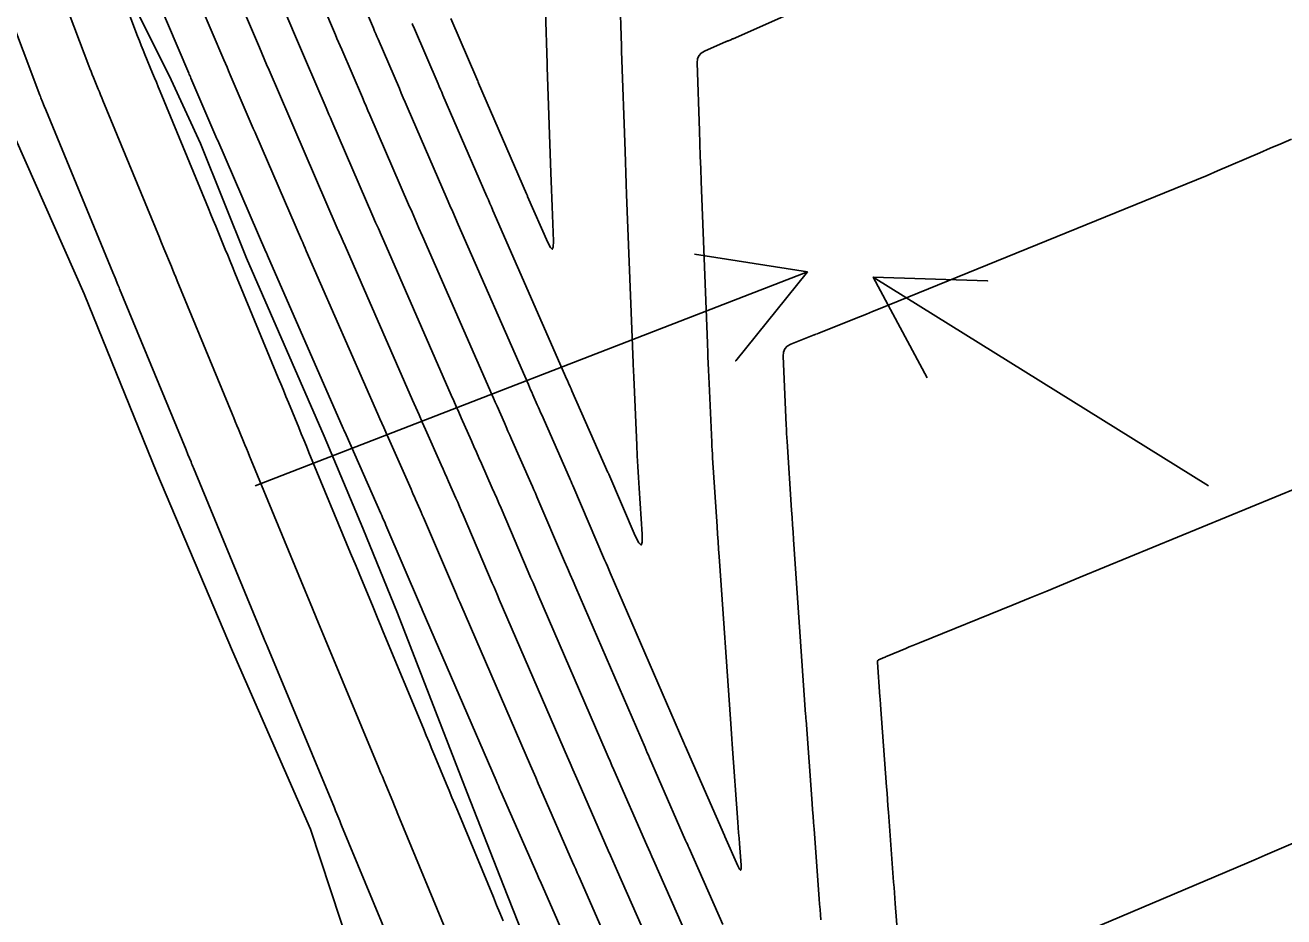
# Model space of a CAD drawing. Extents: x 954385 to 988206, y 1868364 to 1924553.
# Drawn here: x 957845.1 to 957911.1, y 1919346.3 to 1919393.1 of the extents above; entities that cross this region are included whole.
import ezdxf

# ---------------------------------------------------------------- set-up
doc = ezdxf.new("R2010")
doc.units = 0
for name, color, linetype in [('Ex_Minor Contours', 7, 'Continuous'), ('Perimeter', 7, 'Continuous'), ('Proposed Cut', 7, 'Continuous'), ('Slopes', 7, 'Continuous')]:
    doc.layers.add(name, color=color, linetype=linetype)

msp = doc.modelspace()

# ---------------------------------------------------------------- linework, layer by layer
for points in [[(957859.853, 1919401.085), (957863.33, 1919392.927), (957863.392, 1919392.783), (957863.453, 1919392.639), (957863.515, 1919392.495), (957863.577, 1919392.351), (957864.69, 1919389.765), (957864.793, 1919389.524), (957864.897, 1919389.283), (957865.001, 1919389.043), (957865.105, 1919388.802), (957867.201, 1919383.964), (957867.345, 1919383.631), (957867.49, 1919383.298), (957867.636, 1919382.965), (957867.781, 1919382.632), (957871.46, 1919374.233), (957871.518, 1919374.1), (957871.576, 1919373.967), (957871.635, 1919373.835), (957871.693, 1919373.702), (957871.928, 1919373.172), (957871.986, 1919373.039), (957872.045, 1919372.907), (957872.103, 1919372.774), (957872.162, 1919372.641), (957873.613, 1919369.352), (957873.658, 1919369.25), (957873.702, 1919369.149), (957873.746, 1919369.048), (957873.79, 1919368.946), (957875.461, 1919365.041), (957875.534, 1919364.872), (957875.606, 1919364.702), (957875.679, 1919364.533), (957875.753, 1919364.363), (957879.614, 1919355.438), (957879.631, 1919355.398), (957879.649, 1919355.359), (957879.666, 1919355.319), (957879.683, 1919355.279), (957881.74, 1919350.577), (957881.761, 1919350.53), (957882.44, 1919348.988), (957882.532, 1919348.807), (957882.592, 1919348.754), (957882.62, 1919348.829), (957882.616, 1919349.032), (957882.531, 1919350.163), (957882.511, 1919350.441), (957882.49, 1919350.718), (957882.47, 1919350.996), (957882.449, 1919351.274), (957882.151, 1919355.377), (957882.132, 1919355.643), (957882.113, 1919355.909), (957882.094, 1919356.175), (957882.075, 1919356.44), (957881.468, 1919365.212), (957881.441, 1919365.606), (957881.414, 1919365.999), (957881.388, 1919366.393), (957881.362, 1919366.787), (957881.125, 1919370.388), (957881.112, 1919370.595), (957881.1, 1919370.802), (957881.089, 1919371.008), (957881.079, 1919371.215), (957880.943, 1919374.294), (957880.928, 1919374.647), (957880.912, 1919375), (957880.881, 1919375.705), (957880.873, 1919375.882), (957880.866, 1919376.058), (957880.859, 1919376.235), (957880.852, 1919376.411), (957880.525, 1919384.887), (957880.499, 1919385.554), (957880.475, 1919386.22), (957880.451, 1919386.887), (957880.428, 1919387.553), (957880.306, 1919391.115), (957880.324, 1919391.318), (957880.395, 1919391.487), (957880.517, 1919391.624), (957880.692, 1919391.727), (957881.835, 1919392.226), (957881.865, 1919392.239), (957881.895, 1919392.252), (957881.925, 1919392.265), (957881.956, 1919392.277), (957882.077, 1919392.328), (957882.107, 1919392.341), (957882.137, 1919392.354), (957882.167, 1919392.367), (957882.197, 1919392.38), (957885.008, 1919393.608)], [(957855.876, 1919400.382), (957859.342, 1919392.251), (957859.446, 1919392.006), (957859.551, 1919391.761), (957859.656, 1919391.516), (957859.761, 1919391.271), (957860.844, 1919388.754), (957860.919, 1919388.579), (957860.995, 1919388.405), (957861.07, 1919388.231), (957861.146, 1919388.056), (957863.306, 1919383.068), (957863.447, 1919382.744), (957863.588, 1919382.419), (957863.729, 1919382.095), (957863.871, 1919381.771), (957867.411, 1919373.689), (957867.542, 1919373.389), (957867.674, 1919373.089), (957867.806, 1919372.789), (957867.939, 1919372.489), (957868.469, 1919371.291), (957868.601, 1919370.991), (957868.734, 1919370.692), (957868.866, 1919370.392), (957868.998, 1919370.092), (957869.568, 1919368.8), (957869.683, 1919368.539), (957869.797, 1919368.277), (957869.911, 1919368.015), (957870.024, 1919367.752), (957871.451, 1919364.416), (957871.577, 1919364.123), (957871.703, 1919363.83), (957871.829, 1919363.537), (957871.956, 1919363.244), (957875.547, 1919354.944), (957875.646, 1919354.715), (957875.745, 1919354.487), (957875.845, 1919354.258), (957875.945, 1919354.03), (957877.676, 1919350.072), (957877.761, 1919349.877), (957877.847, 1919349.681), (957877.933, 1919349.486), (957878.019, 1919349.291), (957879.536, 1919345.847)], [(957881.653, 1919345.909), (957879.89, 1919349.911), (957879.844, 1919350.014), (957879.799, 1919350.117), (957879.753, 1919350.221), (957879.708, 1919350.324), (957877.814, 1919354.654), (957877.755, 1919354.788), (957877.697, 1919354.923), (957877.639, 1919355.057), (957877.58, 1919355.191), (957873.949, 1919363.585), (957873.802, 1919363.926), (957873.655, 1919364.266), (957873.508, 1919364.607), (957873.362, 1919364.948), (957871.907, 1919368.349), (957871.828, 1919368.531), (957871.75, 1919368.713), (957871.671, 1919368.894), (957871.591, 1919369.076), (957870.58, 1919371.367), (957870.485, 1919371.583), (957870.389, 1919371.799), (957870.294, 1919372.015), (957870.198, 1919372.231), (957869.816, 1919373.096), (957869.721, 1919373.312), (957869.625, 1919373.528), (957869.53, 1919373.744), (957869.435, 1919373.961), (957865.902, 1919382.027), (957865.721, 1919382.443), (957865.539, 1919382.859), (957865.359, 1919383.275), (957865.178, 1919383.691), (957863.14, 1919388.394), (957863.043, 1919388.619), (957862.946, 1919388.844), (957862.849, 1919389.069), (957862.752, 1919389.294), (957861.669, 1919391.811), (957861.586, 1919392.005), (957861.502, 1919392.2), (957861.419, 1919392.395), (957861.336, 1919392.589), (957857.909, 1919400.629)], [(957873.901, 1919344.038), (957872.07, 1919348.195), (957872.03, 1919348.284), (957871.991, 1919348.373), (957871.952, 1919348.462), (957871.913, 1919348.551), (957870.015, 1919352.89), (957869.952, 1919353.034), (957869.889, 1919353.178), (957869.827, 1919353.323), (957869.764, 1919353.467), (957865.891, 1919362.418), (957865.869, 1919362.47), (957865.847, 1919362.522), (957865.825, 1919362.574), (957865.802, 1919362.625), (957863.986, 1919366.869), (957863.965, 1919366.919), (957863.943, 1919366.969), (957863.921, 1919367.019), (957863.899, 1919367.069), (957863.811, 1919367.269), (957863.767, 1919367.369), (957863.722, 1919367.469), (957861.894, 1919371.605), (957861.857, 1919371.688), (957861.82, 1919371.771), (957861.784, 1919371.854), (957861.747, 1919371.937), (957857.777, 1919381.003), (957857.756, 1919381.052), (957857.734, 1919381.101), (957857.712, 1919381.151), (957857.691, 1919381.2), (957855.161, 1919387.041), (957855.141, 1919387.087), (957855.121, 1919387.133), (957853.753, 1919390.313), (957853.725, 1919390.378), (957853.697, 1919390.443), (957853.669, 1919390.508), (957853.642, 1919390.573), (957849.777, 1919399.641)], [(957851.81, 1919399.888), (957855.482, 1919391.273), (957855.565, 1919391.078), (957855.649, 1919390.882), (957855.732, 1919390.687), (957855.816, 1919390.492), (957857.029, 1919387.674), (957857.061, 1919387.6), (957857.092, 1919387.526), (957857.124, 1919387.453), (957857.156, 1919387.379), (957859.563, 1919381.823), (957859.624, 1919381.682), (957859.685, 1919381.541), (957859.747, 1919381.4), (957859.808, 1919381.259), (957863.567, 1919372.677), (957863.669, 1919372.443), (957863.772, 1919372.21), (957863.874, 1919371.977), (957863.977, 1919371.745), (957865.304, 1919368.745), (957865.363, 1919368.611), (957865.422, 1919368.477), (957865.481, 1919368.343), (957865.541, 1919368.209), (957865.777, 1919367.673), (957865.836, 1919367.539), (957865.894, 1919367.405), (957865.953, 1919367.271), (957866.01, 1919367.136), (957867.685, 1919363.222), (957867.742, 1919363.09), (957867.799, 1919362.958), (957867.856, 1919362.826), (957867.913, 1919362.694), (957871.568, 1919354.245), (957871.705, 1919353.93), (957871.842, 1919353.615), (957871.979, 1919353.3), (957872.116, 1919352.985), (957873.782, 1919349.176), (957873.863, 1919348.993), (957873.943, 1919348.809), (957874.024, 1919348.626), (957874.104, 1919348.443), (957875.772, 1919344.657)], [(957853.843, 1919400.135), (957857.347, 1919391.913), (957857.474, 1919391.617), (957857.6, 1919391.322), (957857.727, 1919391.026), (957857.854, 1919390.731), (957858.937, 1919388.214), (957858.99, 1919388.09), (957859.044, 1919387.966), (957859.097, 1919387.842), (957859.151, 1919387.718), (957861.435, 1919382.445), (957861.535, 1919382.213), (957861.637, 1919381.98), (957861.738, 1919381.747), (957861.84, 1919381.515), (957865.387, 1919373.416), (957865.555, 1919373.033), (957865.723, 1919372.65), (957865.892, 1919372.267), (957866.061, 1919371.884), (957866.885, 1919370.02), (957866.982, 1919369.802), (957867.078, 1919369.584), (957867.174, 1919369.366), (957867.27, 1919369.149), (957867.655, 1919368.277), (957867.751, 1919368.059), (957867.846, 1919367.841), (957867.94, 1919367.622), (957868.034, 1919367.403), (957869.568, 1919363.819), (957869.659, 1919363.607), (957869.751, 1919363.394), (957869.842, 1919363.181), (957869.934, 1919362.969), (957873.513, 1919354.697), (957873.653, 1919354.374), (957873.793, 1919354.051), (957873.934, 1919353.728), (957874.075, 1919353.405), (957875.652, 1919349.801), (957875.773, 1919349.523), (957875.895, 1919349.245), (957876.017, 1919348.968), (957876.139, 1919348.69), (957877.643, 1919345.277)], [(957865.364, 1919393.172), (957865.404, 1919393.078), (957865.444, 1919392.985), (957865.485, 1919392.891), (957866.72, 1919390.02), (957866.784, 1919389.871), (957866.848, 1919389.723), (957866.913, 1919389.574), (957866.977, 1919389.425), (957869.282, 1919384.103), (957869.362, 1919383.92), (957869.441, 1919383.737), (957869.521, 1919383.554), (957869.601, 1919383.371), (957873.484, 1919374.505), (957873.506, 1919374.455), (957873.527, 1919374.406), (957873.549, 1919374.357), (957873.571, 1919374.308), (957873.657, 1919374.112), (957873.701, 1919374.014), (957873.744, 1919373.916), (957875.636, 1919369.628), (957875.645, 1919369.606), (957875.654, 1919369.585), (957875.664, 1919369.564), (957875.673, 1919369.543), (957877.057, 1919366.309), (957877.246, 1919365.926), (957877.371, 1919365.813), (957877.431, 1919365.97), (957877.426, 1919366.397), (957877.268, 1919368.807), (957877.232, 1919369.368), (957877.2, 1919369.93), (957877.171, 1919370.491), (957877.145, 1919371.053), (957877.005, 1919374.236), (957876.988, 1919374.614), (957876.971, 1919374.991), (957876.967, 1919375.085), (957876.963, 1919375.18), (957876.96, 1919375.274), (957876.956, 1919375.369), (957876.615, 1919384.207), (957876.593, 1919384.774), (957876.572, 1919385.342), (957876.552, 1919385.909), (957876.532, 1919386.477), (957876.353, 1919391.725), (957876.35, 1919391.793), (957876.348, 1919391.861), (957876.346, 1919391.929), (957876.344, 1919391.997), (957876.257, 1919394.738)], [(957867.392, 1919393.432), (957868.75, 1919390.276), (957868.775, 1919390.219), (957868.799, 1919390.162), (957868.824, 1919390.105), (957868.849, 1919390.048), (957871.364, 1919384.242), (957871.378, 1919384.209), (957871.392, 1919384.176), (957871.406, 1919384.143), (957871.421, 1919384.111), (957872.48, 1919381.692), (957872.62, 1919381.419), (957872.715, 1919381.339), (957872.766, 1919381.453), (957872.773, 1919381.76), (957872.702, 1919383.585), (957872.686, 1919384.024), (957872.67, 1919384.463), (957872.654, 1919384.902), (957872.639, 1919385.341), (957872.449, 1919390.89), (957872.447, 1919390.936), (957872.446, 1919390.983), (957872.444, 1919391.029), (957872.443, 1919391.075), (957872.356, 1919393.816)], [(957911.492, 1919387.107), (957910.937, 1919386.874), (957910.382, 1919386.639), (957909.829, 1919386.402), (957907.617, 1919385.448), (957907.063, 1919385.211), (957906.508, 1919384.977), (957905.952, 1919384.746), (957905.395, 1919384.517), (957889.834, 1919378.192), (957889.518, 1919378.064), (957889.201, 1919377.936), (957888.884, 1919377.808), (957888.567, 1919377.681), (957886.704, 1919376.937), (957886.683, 1919376.929), (957886.663, 1919376.921), (957886.642, 1919376.912), (957886.621, 1919376.904), (957886.539, 1919376.872), (957886.518, 1919376.864), (957886.498, 1919376.856), (957886.477, 1919376.848), (957886.457, 1919376.84), (957885.226, 1919376.349), (957885.041, 1919376.247), (957884.913, 1919376.108), (957884.839, 1919375.934), (957884.822, 1919375.724), (957884.982, 1919372.105), (957884.992, 1919371.889), (957885.004, 1919371.674), (957885.016, 1919371.458), (957885.03, 1919371.242), (957885.267, 1919367.641), (957885.292, 1919367.256), (957885.318, 1919366.871), (957885.344, 1919366.487), (957885.371, 1919366.102), (957886.005, 1919356.936), (957886.011, 1919356.859), (957886.016, 1919356.781), (957886.022, 1919356.703), (957886.027, 1919356.626), (957886.344, 1919352.264), (957886.369, 1919351.927), (957886.394, 1919351.591), (957886.419, 1919351.254), (957886.444, 1919350.917), (957886.719, 1919347.25), (957886.74, 1919346.975), (957886.761, 1919346.701), (957886.782, 1919346.426), (957886.803, 1919346.152)], [(957891.421, 1919337.925), (957890.708, 1919347.016), (957890.686, 1919347.295), (957890.665, 1919347.573), (957890.643, 1919347.851), (957890.622, 1919348.13), (957890.347, 1919351.797), (957890.322, 1919352.13), (957890.298, 1919352.463), (957890.273, 1919352.795), (957890.249, 1919353.128), (957889.935, 1919357.443), (957889.927, 1919357.548), (957889.92, 1919357.653), (957889.912, 1919357.758), (957889.905, 1919357.863), (957889.78, 1919359.671), (957889.783, 1919359.721), (957889.8, 1919359.762), (957889.83, 1919359.796), (957889.874, 1919359.82), (957890.076, 1919359.903), (957890.126, 1919359.923), (957890.177, 1919359.944), (957890.227, 1919359.965), (957890.277, 1919359.986), (957891.262, 1919360.395), (957891.443, 1919360.47), (957891.624, 1919360.544), (957891.805, 1919360.618), (957891.986, 1919360.692), (957896.897, 1919362.687), (957897.775, 1919363.044), (957898.654, 1919363.403), (957899.531, 1919363.763), (957900.409, 1919364.124), (957913.171, 1919369.386)], [(957897.062, 1919344.005), (957909.149, 1919349.134), (957909.634, 1919349.34), (957910.118, 1919349.547), (957910.603, 1919349.754), (957911.086, 1919349.962), (957915.047, 1919351.667)]]:
    msp.add_lwpolyline(points)
at = {"layer": 'Ex_Minor Contours'}
for points in [[(957870.137, 1919346.101), (957869.965, 1919346.515), (957869.794, 1919346.929), (957869.622, 1919347.343), (957867.751, 1919351.856), (957867.601, 1919352.217), (957867.451, 1919352.579), (957867.301, 1919352.94), (957867.151, 1919353.301), (957866.551, 1919354.746), (957866.401, 1919355.108), (957866.252, 1919355.469), (957866.102, 1919355.83), (957865.952, 1919356.191), (957863.844, 1919361.265), (957863.702, 1919361.61), (957863.559, 1919361.954), (957863.416, 1919362.298), (957863.274, 1919362.642), (957862.704, 1919364.02), (957862.419, 1919364.708), (957862.134, 1919365.397), (957859.949, 1919370.68), (957859.814, 1919371.006), (957859.68, 1919371.332), (957859.545, 1919371.658), (957859.411, 1919371.985), (957858.873, 1919373.29), (957858.738, 1919373.616), (957858.604, 1919373.942), (957858.469, 1919374.268), (957858.335, 1919374.594), (957856.064, 1919380.101), (957855.938, 1919380.407), (957855.812, 1919380.713), (957855.686, 1919381.019), (957855.56, 1919381.325), (957855.055, 1919382.548), (957854.929, 1919382.854), (957854.803, 1919383.16), (957854.677, 1919383.466), (957854.55, 1919383.772), (957852.142, 1919389.609), (957852.042, 1919389.851), (957851.943, 1919390.093), (957851.843, 1919390.335), (957851.743, 1919390.577), (957851.344, 1919391.546), (957851.245, 1919391.788), (957851.148, 1919392.032), (957851.053, 1919392.276), (957850.96, 1919392.52), (957849.038, 1919397.63)], [(957867.311, 1919345.201), (957864.705, 1919351.484), (957864.615, 1919351.703), (957864.524, 1919351.922), (957864.433, 1919352.14), (957864.343, 1919352.359), (957863.98, 1919353.234), (957863.889, 1919353.452), (957863.798, 1919353.671), (957863.707, 1919353.89), (957863.617, 1919354.108), (957860.807, 1919360.873), (957860.719, 1919361.085), (957860.631, 1919361.297), (957860.544, 1919361.509), (957860.456, 1919361.721), (957860.017, 1919362.781), (957859.754, 1919363.418), (957856.919, 1919370.271), (957856.836, 1919370.473), (957856.752, 1919370.675), (957856.669, 1919370.878), (957856.585, 1919371.08), (957856.252, 1919371.89), (957856.168, 1919372.092), (957856.085, 1919372.294), (957856.001, 1919372.497), (957855.918, 1919372.699), (957853.041, 1919379.678), (957852.963, 1919379.867), (957852.885, 1919380.056), (957852.807, 1919380.245), (957852.729, 1919380.434), (957852.339, 1919381.378), (957852.184, 1919381.756), (957852.106, 1919381.945), (957849.141, 1919389.131), (957849.078, 1919389.284), (957849.015, 1919389.436), (957848.952, 1919389.589), (957848.89, 1919389.741), (957848.638, 1919390.351), (957848.576, 1919390.504), (957848.515, 1919390.657), (957848.455, 1919390.811), (957848.396, 1919390.965), (957846.1, 1919397.071)], [(957843.196, 1919396.421), (957845.833, 1919389.41), (957845.857, 1919389.346), (957845.882, 1919389.283), (957845.907, 1919389.22), (957845.932, 1919389.157), (957846.062, 1919388.842), (957846.14, 1919388.653), (957849.661, 1919380.118), (957849.78, 1919379.83), (957849.928, 1919379.471), (957849.987, 1919379.327), (957850.017, 1919379.256), (957853.501, 1919370.804), (957853.598, 1919370.568), (957853.76, 1919370.176), (957853.793, 1919370.097), (957853.825, 1919370.018), (957853.857, 1919369.94), (957853.89, 1919369.862), (957857.374, 1919361.438), (957857.638, 1919360.8), (957857.671, 1919360.72), (957857.704, 1919360.64), (957857.737, 1919360.56), (957857.77, 1919360.48), (957861.282, 1919352.025), (957861.345, 1919351.873), (957861.408, 1919351.721), (957861.566, 1919351.341), (957861.629, 1919351.189), (957861.66, 1919351.113), (957865, 1919343.059)]]:
    msp.add_lwpolyline(points, dxfattribs=at)
at = {"layer": 'Perimeter'}
for points in [[(957913.335, 1919260.509), (957905.196, 1919268.954), (957901.468, 1919276.221), (957900.452, 1919278.148), (957895.679, 1919287.336), (957892.384, 1919294.075), (957891.076, 1919296.541), (957886.885, 1919305.857), (957884.811, 1919311.666), (957883.53, 1919315.357), (957879.303, 1919324.664), (957877.206, 1919329.268), (957875.438, 1919333.925), (957871.954, 1919343.393), (957870.148, 1919347.961), (957868.241, 1919352.81), (957864.59, 1919362.241), (957862.78, 1919366.709), (957860.739, 1919371.528), (957856.68, 1919380.864), (957854.25, 1919386.887), (957852.72, 1919390.223), (957848.138, 1919399.442)], [(957908.4, 1919228.535), (957903.894, 1919237.772), (957899.611, 1919247.06), (957895.329, 1919256.348), (957891.372, 1919265.709), (957887.509, 1919275.09), (957883.943, 1919284.539), (957880.388, 1919293.99), (957877.486, 1919303.587), (957872.394, 1919312.693), (957868.919, 1919322.162), (957868.669, 1919323.131), (957866.229, 1919331.807), (957863.179, 1919341.371), (957860.037, 1919350.915), (957855.936, 1919360.243), (957851.969, 1919369.602), (957848.16, 1919378.996), (957844.033, 1919388.318), (957840.673, 1919395.845)]]:
    msp.add_lwpolyline(points, dxfattribs=at)
at = {"layer": 'Proposed Cut'}
msp.add_lwpolyline([(957913.335, 1919260.509), (957905.196, 1919268.954), (957901.468, 1919276.221), (957900.452, 1919278.148), (957895.679, 1919287.336), (957892.384, 1919294.075), (957891.076, 1919296.541), (957886.885, 1919305.857), (957884.811, 1919311.666), (957883.53, 1919315.357), (957879.303, 1919324.664), (957877.206, 1919329.268), (957875.438, 1919333.925), (957871.954, 1919343.393), (957870.148, 1919347.961), (957868.241, 1919352.81), (957864.59, 1919362.241), (957862.78, 1919366.709), (957860.739, 1919371.528), (957856.68, 1919380.864), (957854.25, 1919386.887), (957852.72, 1919390.223), (957848.138, 1919399.442)], dxfattribs=at)
at = {"layer": 'Slopes'}
for points in [[(957857.131, 1919368.928), (957886.095, 1919380.15), (957882.334, 1919375.475), (957886.095, 1919380.15), (957880.166, 1919381.07)], [(957907.131, 1919368.928), (957889.553, 1919379.876), (957895.549, 1919379.675), (957889.553, 1919379.876), (957892.377, 1919374.582)]]:
    msp.add_lwpolyline(points, dxfattribs=at)

doc.saveas('drawing.dxf')
